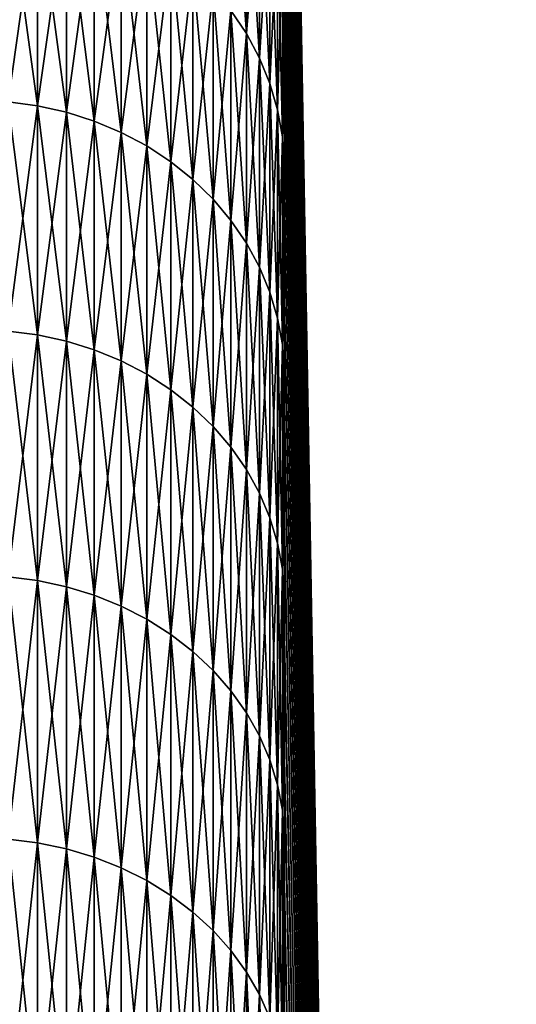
# Model space of a CAD drawing. Header units: millimetres. Extents: x -161 to 161, y -94 to 1149.
# Tile 713 of 1056: x 160.375 to 161.188, y -38.982 to -37.371. Entities that reach past the tile are written whole.
import ezdxf

# ---------------------------------------------------------------- set-up
doc = ezdxf.new("R2010")
doc.units = ezdxf.units.MM
doc.header["$LTSCALE"] = 81.481481
doc.layers.add('379', color=7, linetype='CONTINUOUS')
doc.layers.add('385', color=7, linetype='CONTINUOUS')

msp = doc.modelspace()

# ---------------------------------------------------------------- linework, layer by layer
at = {"layer": '379', "color": 7, "linetype": 'CONTINUOUS', "true_color": 0xaaaaaa}
for points in [[(160.8086, -35.7949, 0.346), (161.1884, -57.55, -0.05), (160.8086, -35.7913, -0.0672), (160.8086, -35.7949, 0.346)], [(160.8086, -35.7913, -0.0672), (161.1884, -57.55, -0.05), (160.8086, -35.7955, -0.4803), (160.8086, -35.7913, -0.0672)], [(160.8086, -35.8063, 0.759), (161.1884, -57.55, -0.05), (160.8086, -35.7949, 0.346), (160.8086, -35.8063, 0.759)], [(160.8086, -35.7955, -0.4803), (161.1884, -57.55, -0.05), (160.8086, -35.8076, -0.8933), (160.8086, -35.7955, -0.4803)], [(160.8086, -35.8256, 1.1718), (161.1884, -57.55, -0.05), (160.8086, -35.8063, 0.759), (160.8086, -35.8256, 1.1718)], [(160.8086, -35.8076, -0.8933), (161.1884, -57.55, -0.05), (160.8086, -35.8276, -1.3059), (160.8086, -35.8076, -0.8933)], [(160.8086, -35.8527, 1.5841), (161.1884, -57.55, -0.05), (160.8086, -35.8256, 1.1718), (160.8086, -35.8527, 1.5841)], [(160.8086, -35.8276, -1.3059), (161.1884, -57.55, -0.05), (160.8086, -35.8553, -1.7181), (160.8086, -35.8276, -1.3059)], [(160.8086, -35.8877, 1.9959), (161.1884, -57.55, -0.05), (160.8086, -35.8527, 1.5841), (160.8086, -35.8877, 1.9959)], [(160.8086, -35.8553, -1.7181), (161.1884, -57.55, -0.05), (160.8086, -35.8909, -2.1297), (160.8086, -35.8553, -1.7181)], [(160.8086, -35.9304, 2.4069), (161.1884, -57.55, -0.05), (160.8086, -35.8877, 1.9959), (160.8086, -35.9304, 2.4069)], [(160.8086, -35.8909, -2.1297), (161.1884, -57.55, -0.05), (160.8086, -35.9343, -2.5406), (160.8086, -35.8909, -2.1297)], [(160.8086, -35.981, 2.8169), (161.1884, -57.55, -0.05), (160.8086, -35.9304, 2.4069), (160.8086, -35.981, 2.8169)], [(160.8086, -35.9343, -2.5406), (161.1884, -57.55, -0.05), (160.8086, -35.9855, -2.9505), (160.8086, -35.9343, -2.5406)], [(160.8086, -36.0393, 3.2259), (161.1884, -57.55, -0.05), (160.8086, -35.981, 2.8169), (160.8086, -36.0393, 3.2259)], [(160.8086, -35.9855, -2.9505), (161.1884, -57.55, -0.05), (160.8086, -36.0444, -3.3595), (160.8086, -35.9855, -2.9505)], [(160.8086, -36.1054, 3.6337), (161.1884, -57.55, -0.05), (160.8086, -36.0393, 3.2259), (160.8086, -36.1054, 3.6337)], [(160.8086, -36.0444, -3.3595), (161.1884, -57.55, -0.05), (160.8086, -36.1111, -3.7672), (160.8086, -36.0444, -3.3595)], [(160.8086, -36.1791, 4.0401), (161.1884, -57.55, -0.05), (160.8086, -36.1054, 3.6337), (160.8086, -36.1791, 4.0401)], [(160.8086, -36.1111, -3.7672), (161.1884, -57.55, -0.05), (160.8086, -36.1856, -4.1736), (160.8086, -36.1111, -3.7672)], [(160.8086, -36.2606, 4.445), (161.1884, -57.55, -0.05), (160.8086, -36.1791, 4.0401), (160.8086, -36.2606, 4.445)], [(160.8086, -36.1856, -4.1736), (161.1884, -57.55, -0.05), (160.8086, -36.2677, -4.5785), (160.8086, -36.1856, -4.1736)], [(160.8086, -36.3498, 4.8483), (161.1884, -57.55, -0.05), (160.8086, -36.2606, 4.445), (160.8086, -36.3498, 4.8483)], [(160.8086, -36.2677, -4.5785), (161.1884, -57.55, -0.05), (160.8086, -36.3575, -4.9817), (160.8086, -36.2677, -4.5785)], [(160.8086, -36.4466, 5.2499), (161.1884, -57.55, -0.05), (160.8086, -36.3498, 4.8483), (160.8086, -36.4466, 5.2499)], [(160.8086, -36.3575, -4.9817), (161.1884, -57.55, -0.05), (160.8086, -36.455, -5.3832), (160.8086, -36.3575, -4.9817)], [(160.8086, -36.551, 5.6495), (161.1884, -57.55, -0.05), (160.8086, -36.4466, 5.2499), (160.8086, -36.551, 5.6495)], [(160.8086, -36.455, -5.3832), (161.1884, -57.55, -0.05), (160.8086, -36.5601, -5.7828), (160.8086, -36.455, -5.3832)], [(160.8086, -36.663, 6.0472), (161.1884, -57.55, -0.05), (160.8086, -36.551, 5.6495), (160.8086, -36.663, 6.0472)], [(160.8086, -36.5601, -5.7828), (161.1884, -57.55, -0.05), (160.8086, -36.6727, -6.1804), (160.8086, -36.5601, -5.7828)], [(160.8086, -36.7826, 6.4427), (161.1884, -57.55, -0.05), (160.8086, -36.663, 6.0472), (160.8086, -36.7826, 6.4427)], [(160.8086, -36.6727, -6.1804), (161.1884, -57.55, -0.05), (160.8086, -36.7929, -6.5757), (160.8086, -36.6727, -6.1804)], [(160.8086, -36.9096, 6.836), (161.1884, -57.55, -0.05), (160.8086, -36.7826, 6.4427), (160.8086, -36.9096, 6.836)], [(160.8086, -36.7929, -6.5757), (161.1884, -57.55, -0.05), (160.8086, -36.9206, -6.9687), (160.8086, -36.7929, -6.5757)], [(160.8086, -37.0441, 7.2267), (161.1884, -57.55, -0.05), (160.8086, -36.9096, 6.836), (160.8086, -37.0441, 7.2267)], [(160.8086, -36.9206, -6.9687), (161.1884, -57.55, -0.05), (160.8086, -37.0557, -7.3592), (160.8086, -36.9206, -6.9687)], [(160.8086, -37.186, 7.6149), (161.1884, -57.55, -0.05), (160.8086, -37.0441, 7.2267), (160.8086, -37.186, 7.6149)], [(160.8086, -37.0557, -7.3592), (161.1884, -57.55, -0.05), (160.8086, -37.1982, -7.7471), (160.8086, -37.0557, -7.3592)], [(160.8086, -37.3353, 8.0003), (161.1884, -57.55, -0.05), (160.8086, -37.186, 7.6149), (160.8086, -37.3353, 8.0003)], [(160.8086, -37.1982, -7.7471), (161.1884, -57.55, -0.05), (160.8086, -37.348, -8.1322), (160.8086, -37.1982, -7.7471)], [(160.8086, -37.4918, 8.3827), (161.1884, -57.55, -0.05), (160.8086, -37.3353, 8.0003), (160.8086, -37.4918, 8.3827)], [(160.8086, -37.348, -8.1322), (161.1884, -57.55, -0.05), (160.8086, -37.5051, -8.5144), (160.8086, -37.348, -8.1322)], [(160.8086, -37.6555, 8.7621), (161.1884, -57.55, -0.05), (160.8086, -37.4918, 8.3827), (160.8086, -37.6555, 8.7621)], [(160.8086, -37.5051, -8.5144), (161.1884, -57.55, -0.05), (160.8086, -37.6695, -8.8935), (160.8086, -37.5051, -8.5144)], [(160.8086, -37.8264, 9.1382), (161.1884, -57.55, -0.05), (160.8086, -37.6555, 8.7621), (160.8086, -37.8264, 9.1382)], [(160.8086, -37.6695, -8.8935), (161.1884, -57.55, -0.05), (160.8086, -37.841, -9.2693), (160.8086, -37.6695, -8.8935)], [(160.8086, -38.0044, 9.5109), (161.1884, -57.55, -0.05), (160.8086, -37.8264, 9.1382), (160.8086, -38.0044, 9.5109)], [(160.8086, -37.841, -9.2693), (161.1884, -57.55, -0.05), (160.8086, -38.0196, -9.6419), (160.8086, -37.841, -9.2693)], [(160.8086, -38.1894, 9.8801), (161.1884, -57.55, -0.05), (160.8086, -38.0044, 9.5109), (160.8086, -38.1894, 9.8801)], [(160.8086, -38.0196, -9.6419), (161.1884, -57.55, -0.05), (160.8086, -38.2052, -10.0109), (160.8086, -38.0196, -9.6419)], [(160.8086, -38.3813, 10.2458), (161.1884, -57.55, -0.05), (160.8086, -38.1894, 9.8801), (160.8086, -38.3813, 10.2458)], [(160.8086, -38.2052, -10.0109), (161.1884, -57.55, -0.05), (160.8086, -38.3977, -10.3763), (160.8086, -38.2052, -10.0109)], [(160.8086, -38.5801, 10.6077), (161.1884, -57.55, -0.05), (160.8086, -38.3813, 10.2458), (160.8086, -38.5801, 10.6077)], [(160.8086, -38.3977, -10.3763), (161.1884, -57.55, -0.05), (160.8086, -38.5972, -10.7381), (160.8086, -38.3977, -10.3763)], [(160.8086, -38.7858, 10.9658), (161.1884, -57.55, -0.05), (160.8086, -38.5801, 10.6077), (160.8086, -38.7858, 10.9658)], [(160.8086, -38.5972, -10.7381), (161.1884, -57.55, -0.05), (160.8086, -38.8036, -11.0959), (160.8086, -38.5972, -10.7381)], [(160.8086, -38.9983, 11.32), (161.1884, -57.55, -0.05), (160.8086, -38.7858, 10.9658), (160.8086, -38.9983, 11.32)], [(160.8086, -38.8036, -11.0959), (161.1884, -57.55, -0.05), (160.8086, -39.0167, -11.4499), (160.8086, -38.8036, -11.0959)]]:
    msp.add_3dface(points, dxfattribs=at)
at = {"layer": '385', "color": 7, "linetype": 'CONTINUOUS', "true_color": 0xaaaaaa}
for points in [[(160.7467, -37.079, -8.0843), (160.7467, -37.3937, -8.8441), (160.7212, -37.0405, -8.0994), (160.7467, -37.079, -8.0843)], [(160.7212, -37.0405, -8.0994), (160.7467, -37.3937, -8.8441), (160.7212, -37.3558, -8.8606), (160.7212, -37.0405, -8.0994)], [(160.7467, -37.3937, 8.7441), (160.7467, -37.079, 7.9843), (160.7212, -37.3558, 8.7606), (160.7467, -37.3937, 8.7441)], [(160.7467, -37.3937, 8.7441), (160.768, -37.1196, 7.9683), (160.7467, -37.079, 7.9843), (160.7467, -37.3937, 8.7441)], [(160.768, -37.1196, -8.0683), (160.768, -37.4337, -8.8266), (160.7467, -37.079, -8.0843), (160.768, -37.1196, -8.0683)], [(160.7467, -37.079, -8.0843), (160.768, -37.4337, -8.8266), (160.7467, -37.3937, -8.8441), (160.7467, -37.079, -8.0843)], [(160.768, -37.4337, 8.7266), (160.768, -37.1196, 7.9683), (160.7467, -37.3937, 8.7441), (160.768, -37.4337, 8.7266)], [(160.768, -37.4337, 8.7266), (160.785, -37.162, 7.9517), (160.768, -37.1196, 7.9683), (160.768, -37.4337, 8.7266)], [(160.785, -37.162, -8.0517), (160.785, -37.4755, -8.8084), (160.768, -37.1196, -8.0683), (160.785, -37.162, -8.0517)], [(160.768, -37.1196, -8.0683), (160.785, -37.4755, -8.8084), (160.768, -37.4337, -8.8266), (160.768, -37.1196, -8.0683)], [(160.3564, -37.5055, 9.6029), (160.4045, -37.165, 8.8439), (160.3564, -37.1586, 8.8467), (160.3564, -37.5055, 9.6029)], [(160.4045, -37.165, -8.9439), (160.4045, -37.5118, -9.6999), (160.3564, -37.1586, -8.9467), (160.4045, -37.165, -8.9439)], [(160.3564, -37.1586, -8.9467), (160.4045, -37.5118, -9.6999), (160.3564, -37.5055, -9.7029), (160.3564, -37.1586, -8.9467)], [(160.785, -37.4755, 8.7084), (160.785, -37.162, 7.9517), (160.768, -37.4337, 8.7266), (160.785, -37.4755, 8.7084)], [(160.785, -37.4755, 8.7084), (160.7975, -37.2057, 7.9346), (160.785, -37.162, 7.9517), (160.785, -37.4755, 8.7084)], [(160.7975, -37.2057, -8.0346), (160.7975, -37.5185, -8.7897), (160.785, -37.162, -8.0517), (160.7975, -37.2057, -8.0346)], [(160.785, -37.162, -8.0517), (160.7975, -37.5185, -8.7897), (160.785, -37.4755, -8.8084), (160.785, -37.162, -8.0517)], [(160.4045, -37.5118, 9.5999), (160.4045, -37.165, 8.8439), (160.3564, -37.5055, 9.6029), (160.4045, -37.5118, 9.5999)], [(160.4045, -37.5118, 9.5999), (160.4517, -37.1756, 8.8392), (160.4045, -37.165, 8.8439), (160.4045, -37.5118, 9.5999)], [(160.4517, -37.1756, -8.9392), (160.4517, -37.5223, -9.6948), (160.4045, -37.165, -8.9439), (160.4517, -37.1756, -8.9392)], [(160.4045, -37.165, -8.9439), (160.4517, -37.5223, -9.6948), (160.4045, -37.5118, -9.6999), (160.4045, -37.165, -8.9439)], [(160.4517, -37.5223, 9.5948), (160.4517, -37.1756, 8.8392), (160.4045, -37.5118, 9.5999), (160.4517, -37.5223, 9.5948)], [(160.4517, -37.5223, 9.5948), (160.4975, -37.1904, 8.8328), (160.4517, -37.1756, 8.8392), (160.4517, -37.5223, 9.5948)], [(160.4975, -37.1904, -8.9328), (160.4975, -37.5368, -9.6878), (160.4517, -37.1756, -8.9392), (160.4975, -37.1904, -8.9328)], [(160.4517, -37.1756, -8.9392), (160.4975, -37.5368, -9.6878), (160.4517, -37.5223, -9.6948), (160.4517, -37.1756, -8.9392)], [(160.4975, -37.5368, 9.5878), (160.4975, -37.1904, 8.8328), (160.4517, -37.5223, 9.5948), (160.4975, -37.5368, 9.5878)], [(160.4975, -37.5368, 9.5878), (160.5415, -37.2092, 8.8246), (160.4975, -37.1904, 8.8328), (160.4975, -37.5368, 9.5878)], [(160.5415, -37.2092, -8.9246), (160.5415, -37.5553, -9.6789), (160.4975, -37.1904, -8.9328), (160.5415, -37.2092, -8.9246)], [(160.4975, -37.1904, -8.9328), (160.5415, -37.5553, -9.6789), (160.4975, -37.5368, -9.6878), (160.4975, -37.1904, -8.9328)], [(160.5415, -37.5553, 9.5789), (160.5415, -37.2092, 8.8246), (160.4975, -37.5368, 9.5878), (160.5415, -37.5553, 9.5789)], [(160.5415, -37.5553, 9.5789), (160.5833, -37.2318, 8.8147), (160.5415, -37.2092, 8.8246), (160.5415, -37.5553, 9.5789)], [(160.5833, -37.2318, -8.9147), (160.5833, -37.5775, -9.6682), (160.5415, -37.2092, -8.9246), (160.5833, -37.2318, -8.9147)], [(160.5415, -37.2092, -8.9246), (160.5833, -37.5775, -9.6682), (160.5415, -37.5553, -9.6789), (160.5415, -37.2092, -8.9246)], [(160.7975, -37.5185, 8.6897), (160.7975, -37.2057, 7.9346), (160.785, -37.4755, 8.7084), (160.7975, -37.5185, 8.6897)], [(160.7975, -37.5185, 8.6897), (160.8054, -37.2503, 7.917), (160.7975, -37.2057, 7.9346), (160.7975, -37.5185, 8.6897)], [(160.8054, -37.2503, -8.017), (160.8054, -37.5624, -8.7705), (160.7975, -37.2057, -8.0346), (160.8054, -37.2503, -8.017)], [(160.7975, -37.2057, -8.0346), (160.8054, -37.5624, -8.7705), (160.7975, -37.5185, -8.7897), (160.7975, -37.2057, -8.0346)], [(160.5833, -37.5775, 9.5682), (160.5833, -37.2318, 8.8147), (160.5415, -37.5553, 9.5789), (160.5833, -37.5775, 9.5682)], [(160.5833, -37.5775, 9.5682), (160.6226, -37.2581, 8.8033), (160.5833, -37.2318, 8.8147), (160.5833, -37.5775, 9.5682)], [(160.6226, -37.2581, -8.9033), (160.6226, -37.6033, -9.6558), (160.5833, -37.2318, -8.9147), (160.6226, -37.2581, -8.9033)], [(160.5833, -37.2318, -8.9147), (160.6226, -37.6033, -9.6558), (160.5833, -37.5775, -9.6682), (160.5833, -37.2318, -8.9147)], [(160.6226, -37.6033, 9.5558), (160.6226, -37.2581, 8.8033), (160.5833, -37.5775, 9.5682), (160.6226, -37.6033, 9.5558)], [(160.6226, -37.6033, 9.5558), (160.6589, -37.2877, 8.7904), (160.6226, -37.2581, 8.8033), (160.6226, -37.6033, 9.5558)], [(160.6589, -37.2877, -8.8904), (160.6589, -37.6324, -9.6418), (160.6226, -37.2581, -8.9033), (160.6589, -37.2877, -8.8904)], [(160.6226, -37.2581, -8.9033), (160.6589, -37.6324, -9.6418), (160.6226, -37.6033, -9.6558), (160.6226, -37.2581, -8.9033)], [(160.8054, -37.5624, 8.6705), (160.8054, -37.2503, 7.917), (160.7975, -37.5185, 8.6897), (160.8054, -37.5624, 8.6705)], [(160.8054, -37.5624, 8.6705), (160.8086, -37.3353, 8.0003), (160.8054, -37.2503, 7.917), (160.8054, -37.5624, 8.6705)], [(160.8086, -37.348, -8.1322), (160.8086, -37.5051, -8.5144), (160.8054, -37.2503, -8.017), (160.8086, -37.348, -8.1322)], [(160.8054, -37.2503, -8.017), (160.8086, -37.5051, -8.5144), (160.8054, -37.5624, -8.7705), (160.8054, -37.2503, -8.017)], [(160.6589, -37.6324, 9.5418), (160.6589, -37.2877, 8.7904), (160.6226, -37.6033, 9.5558), (160.6589, -37.6324, 9.5418)], [(160.6589, -37.6324, 9.5418), (160.6918, -37.3204, 8.7761), (160.6589, -37.2877, 8.7904), (160.6589, -37.6324, 9.5418)], [(160.6918, -37.3204, -8.8761), (160.6918, -37.6645, -9.6263), (160.6589, -37.2877, -8.8904), (160.6918, -37.3204, -8.8761)], [(160.6589, -37.2877, -8.8904), (160.6918, -37.6645, -9.6263), (160.6589, -37.6324, -9.6418), (160.6589, -37.2877, -8.8904)], [(160.6918, -37.6645, 9.5263), (160.6918, -37.3204, 8.7761), (160.6589, -37.6324, 9.5418), (160.6918, -37.6645, 9.5263)], [(160.6918, -37.6645, 9.5263), (160.7212, -37.3558, 8.7606), (160.6918, -37.3204, 8.7761), (160.6918, -37.6645, 9.5263)], [(160.7212, -37.3558, -8.8606), (160.7212, -37.6994, -9.6095), (160.6918, -37.3204, -8.8761), (160.7212, -37.3558, -8.8606)], [(160.6918, -37.3204, -8.8761), (160.7212, -37.6994, -9.6095), (160.6918, -37.6645, -9.6263), (160.6918, -37.3204, -8.8761)], [(160.8086, -37.4918, 8.3827), (160.8086, -37.3353, 8.0003), (160.8054, -37.5624, 8.6705), (160.8086, -37.4918, 8.3827)], [(160.7212, -37.6994, 9.5095), (160.7212, -37.3558, 8.7606), (160.6918, -37.6645, 9.5263), (160.7212, -37.6994, 9.5095)], [(160.7212, -37.6994, 9.5095), (160.7467, -37.3937, 8.7441), (160.7212, -37.3558, 8.7606), (160.7212, -37.6994, 9.5095)], [(160.7467, -37.3937, -8.8441), (160.7467, -37.7367, -9.5916), (160.7212, -37.3558, -8.8606), (160.7467, -37.3937, -8.8441)], [(160.7212, -37.3558, -8.8606), (160.7467, -37.7367, -9.5916), (160.7212, -37.6994, -9.6095), (160.7212, -37.3558, -8.8606)], [(160.7467, -37.7367, 9.4916), (160.7467, -37.3937, 8.7441), (160.7212, -37.6994, 9.5095), (160.7467, -37.7367, 9.4916)], [(160.7467, -37.7367, 9.4916), (160.768, -37.4337, 8.7266), (160.7467, -37.3937, 8.7441), (160.7467, -37.7367, 9.4916)], [(160.768, -37.4337, -8.8266), (160.768, -37.776, -9.5727), (160.7467, -37.3937, -8.8441), (160.768, -37.4337, -8.8266)], [(160.7467, -37.3937, -8.8441), (160.768, -37.776, -9.5727), (160.7467, -37.7367, -9.5916), (160.7467, -37.3937, -8.8441)], [(160.768, -37.776, 9.4727), (160.768, -37.4337, 8.7266), (160.7467, -37.7367, 9.4916), (160.768, -37.776, 9.4727)], [(160.768, -37.776, 9.4727), (160.785, -37.4755, 8.7084), (160.768, -37.4337, 8.7266), (160.768, -37.776, 9.4727)], [(160.785, -37.4755, -8.8084), (160.785, -37.817, -9.5529), (160.768, -37.4337, -8.8266), (160.785, -37.4755, -8.8084)], [(160.768, -37.4337, -8.8266), (160.785, -37.817, -9.5529), (160.768, -37.776, -9.5727), (160.768, -37.4337, -8.8266)], [(160.785, -37.817, 9.4529), (160.785, -37.4755, 8.7084), (160.768, -37.776, 9.4727), (160.785, -37.817, 9.4529)], [(160.785, -37.817, 9.4529), (160.7975, -37.5185, 8.6897), (160.785, -37.4755, 8.7084), (160.785, -37.817, 9.4529)], [(160.7975, -37.5185, -8.7897), (160.7975, -37.8593, -9.5326), (160.785, -37.4755, -8.8084), (160.7975, -37.5185, -8.7897)], [(160.785, -37.4755, -8.8084), (160.7975, -37.8593, -9.5326), (160.785, -37.817, -9.5529), (160.785, -37.4755, -8.8084)], [(160.8086, -37.6555, 8.7621), (160.8086, -37.4918, 8.3827), (160.8054, -37.5624, 8.6705), (160.8086, -37.6555, 8.7621)], [(160.3564, -37.8805, 10.3457), (160.4045, -37.5118, 9.5999), (160.3564, -37.5055, 9.6029), (160.3564, -37.8805, 10.3457)], [(160.4045, -37.5118, -9.6999), (160.4045, -37.8866, -10.4424), (160.3564, -37.5055, -9.7029), (160.4045, -37.5118, -9.6999)], [(160.3564, -37.5055, -9.7029), (160.4045, -37.8866, -10.4424), (160.3564, -37.8805, -10.4457), (160.3564, -37.5055, -9.7029)], [(160.4045, -37.8866, 10.3424), (160.4045, -37.5118, 9.5999), (160.3564, -37.8805, 10.3457), (160.4045, -37.8866, 10.3424)], [(160.4045, -37.8866, 10.3424), (160.4517, -37.5223, 9.5948), (160.4045, -37.5118, 9.5999), (160.4045, -37.8866, 10.3424)], [(160.4517, -37.5223, -9.6948), (160.4517, -37.8969, -10.437), (160.4045, -37.5118, -9.6999), (160.4517, -37.5223, -9.6948)], [(160.4045, -37.5118, -9.6999), (160.4517, -37.8969, -10.437), (160.4045, -37.8866, -10.4424), (160.4045, -37.5118, -9.6999)], [(160.8086, -37.5051, -8.5144), (160.8086, -37.6695, -8.8935), (160.8054, -37.5624, -8.7705), (160.8086, -37.5051, -8.5144)], [(160.4517, -37.8969, 10.337), (160.4517, -37.5223, 9.5948), (160.4045, -37.8866, 10.3424), (160.4517, -37.8969, 10.337)], [(160.4517, -37.8969, 10.337), (160.4975, -37.5368, 9.5878), (160.4517, -37.5223, 9.5948), (160.4517, -37.8969, 10.337)], [(160.4975, -37.5368, -9.6878), (160.4975, -37.9112, -10.4294), (160.4517, -37.5223, -9.6948), (160.4975, -37.5368, -9.6878)], [(160.4517, -37.5223, -9.6948), (160.4975, -37.9112, -10.4294), (160.4517, -37.8969, -10.437), (160.4517, -37.5223, -9.6948)], [(160.7975, -37.8593, 9.4326), (160.7975, -37.5185, 8.6897), (160.785, -37.817, 9.4529), (160.7975, -37.8593, 9.4326)], [(160.7975, -37.8593, 9.4326), (160.8054, -37.5624, 8.6705), (160.7975, -37.5185, 8.6897), (160.7975, -37.8593, 9.4326)], [(160.8054, -37.5624, -8.7705), (160.8054, -37.9024, -9.5118), (160.7975, -37.5185, -8.7897), (160.8054, -37.5624, -8.7705)], [(160.7975, -37.5185, -8.7897), (160.8054, -37.9024, -9.5118), (160.7975, -37.8593, -9.5326), (160.7975, -37.5185, -8.7897)], [(160.4975, -37.9112, 10.3294), (160.4975, -37.5368, 9.5878), (160.4517, -37.8969, 10.337), (160.4975, -37.9112, 10.3294)], [(160.4975, -37.9112, 10.3294), (160.5415, -37.5553, 9.5789), (160.4975, -37.5368, 9.5878), (160.4975, -37.9112, 10.3294)], [(160.5415, -37.5553, -9.6789), (160.5415, -37.9293, -10.4198), (160.4975, -37.5368, -9.6878), (160.5415, -37.5553, -9.6789)], [(160.4975, -37.5368, -9.6878), (160.5415, -37.9293, -10.4198), (160.4975, -37.9112, -10.4294), (160.4975, -37.5368, -9.6878)], [(160.5415, -37.9293, 10.3198), (160.5415, -37.5553, 9.5789), (160.4975, -37.9112, 10.3294), (160.5415, -37.9293, 10.3198)], [(160.5415, -37.9293, 10.3198), (160.5833, -37.5775, 9.5682), (160.5415, -37.5553, 9.5789), (160.5415, -37.9293, 10.3198)], [(160.5833, -37.5775, -9.6682), (160.5833, -37.9511, -10.4083), (160.5415, -37.5553, -9.6789), (160.5833, -37.5775, -9.6682)], [(160.5415, -37.5553, -9.6789), (160.5833, -37.9511, -10.4083), (160.5415, -37.9293, -10.4198), (160.5415, -37.5553, -9.6789)], [(160.8054, -37.9024, 9.4118), (160.8054, -37.5624, 8.6705), (160.7975, -37.8593, 9.4326), (160.8054, -37.9024, 9.4118)], [(160.8054, -37.9024, 9.4118), (160.8086, -37.6555, 8.7621), (160.8054, -37.5624, 8.6705), (160.8054, -37.9024, 9.4118)], [(160.8086, -37.6695, -8.8935), (160.8086, -37.841, -9.2693), (160.8054, -37.5624, -8.7705), (160.8086, -37.6695, -8.8935)], [(160.8054, -37.5624, -8.7705), (160.8086, -37.841, -9.2693), (160.8054, -37.9024, -9.5118), (160.8054, -37.5624, -8.7705)], [(160.5833, -37.9511, 10.3083), (160.5833, -37.5775, 9.5682), (160.5415, -37.9293, 10.3198), (160.5833, -37.9511, 10.3083)], [(160.5833, -37.9511, 10.3083), (160.6226, -37.6033, 9.5558), (160.5833, -37.5775, 9.5682), (160.5833, -37.9511, 10.3083)], [(160.6226, -37.6033, -9.6558), (160.6226, -37.9764, -10.3949), (160.5833, -37.5775, -9.6682), (160.6226, -37.6033, -9.6558)], [(160.5833, -37.5775, -9.6682), (160.6226, -37.9764, -10.3949), (160.5833, -37.9511, -10.4083), (160.5833, -37.5775, -9.6682)], [(160.6226, -37.9764, 10.2949), (160.6226, -37.6033, 9.5558), (160.5833, -37.9511, 10.3083), (160.6226, -37.9764, 10.2949)], [(160.6226, -37.9764, 10.2949), (160.6589, -37.6324, 9.5418), (160.6226, -37.6033, 9.5558), (160.6226, -37.9764, 10.2949)], [(160.6589, -37.6324, -9.6418), (160.6589, -38.005, -10.3798), (160.6226, -37.6033, -9.6558), (160.6589, -37.6324, -9.6418)], [(160.6226, -37.6033, -9.6558), (160.6589, -38.005, -10.3798), (160.6226, -37.9764, -10.3949), (160.6226, -37.6033, -9.6558)], [(160.6589, -38.005, 10.2798), (160.6589, -37.6324, 9.5418), (160.6226, -37.9764, 10.2949), (160.6589, -38.005, 10.2798)], [(160.6589, -38.005, 10.2798), (160.6918, -37.6645, 9.5263), (160.6589, -37.6324, 9.5418), (160.6589, -38.005, 10.2798)], [(160.6918, -37.6645, -9.6263), (160.6918, -38.0365, -10.3632), (160.6589, -37.6324, -9.6418), (160.6918, -37.6645, -9.6263)], [(160.6589, -37.6324, -9.6418), (160.6918, -38.0365, -10.3632), (160.6589, -38.005, -10.3798), (160.6589, -37.6324, -9.6418)], [(160.8086, -37.8264, 9.1382), (160.8086, -37.6555, 8.7621), (160.8054, -37.9024, 9.4118), (160.8086, -37.8264, 9.1382)], [(160.6918, -38.0365, 10.2632), (160.6918, -37.6645, 9.5263), (160.6589, -38.005, 10.2798), (160.6918, -38.0365, 10.2632)], [(160.6918, -38.0365, 10.2632), (160.7212, -37.6994, 9.5095), (160.6918, -37.6645, 9.5263), (160.6918, -38.0365, 10.2632)], [(160.7212, -37.6994, -9.6095), (160.7212, -38.0707, -10.3451), (160.6918, -37.6645, -9.6263), (160.7212, -37.6994, -9.6095)], [(160.6918, -37.6645, -9.6263), (160.7212, -38.0707, -10.3451), (160.6918, -38.0365, -10.3632), (160.6918, -37.6645, -9.6263)], [(160.7212, -38.0707, 10.2451), (160.7212, -37.6994, 9.5095), (160.6918, -38.0365, 10.2632), (160.7212, -38.0707, 10.2451)], [(160.7212, -38.0707, 10.2451), (160.7467, -37.7367, 9.4916), (160.7212, -37.6994, 9.5095), (160.7212, -38.0707, 10.2451)], [(160.7467, -37.7367, -9.5916), (160.7467, -38.1073, -10.3258), (160.7212, -37.6994, -9.6095), (160.7467, -37.7367, -9.5916)], [(160.7212, -37.6994, -9.6095), (160.7467, -38.1073, -10.3258), (160.7212, -38.0707, -10.3451), (160.7212, -37.6994, -9.6095)], [(160.7467, -38.1073, 10.2258), (160.7467, -37.7367, 9.4916), (160.7212, -38.0707, 10.2451), (160.7467, -38.1073, 10.2258)], [(160.7467, -38.1073, 10.2258), (160.768, -37.776, 9.4727), (160.7467, -37.7367, 9.4916), (160.7467, -38.1073, 10.2258)], [(160.768, -37.776, -9.5727), (160.768, -38.1459, -10.3054), (160.7467, -37.7367, -9.5916), (160.768, -37.776, -9.5727)], [(160.7467, -37.7367, -9.5916), (160.768, -38.1459, -10.3054), (160.7467, -38.1073, -10.3258), (160.7467, -37.7367, -9.5916)], [(160.768, -38.1459, 10.2054), (160.768, -37.776, 9.4727), (160.7467, -38.1073, 10.2258), (160.768, -38.1459, 10.2054)], [(160.768, -38.1459, 10.2054), (160.785, -37.817, 9.4529), (160.768, -37.776, 9.4727), (160.768, -38.1459, 10.2054)], [(160.785, -37.817, -9.5529), (160.785, -38.1861, -10.2841), (160.768, -37.776, -9.5727), (160.785, -37.817, -9.5529)], [(160.768, -37.776, -9.5727), (160.785, -38.1861, -10.2841), (160.768, -38.1459, -10.3054), (160.768, -37.776, -9.5727)], [(160.785, -38.1861, 10.1841), (160.785, -37.817, 9.4529), (160.768, -38.1459, 10.2054), (160.785, -38.1861, 10.1841)], [(160.785, -38.1861, 10.1841), (160.7975, -37.8593, 9.4326), (160.785, -37.817, 9.4529), (160.785, -38.1861, 10.1841)], [(160.7975, -37.8593, -9.5326), (160.7975, -38.2276, -10.2622), (160.785, -37.817, -9.5529), (160.7975, -37.8593, -9.5326)], [(160.785, -37.817, -9.5529), (160.7975, -38.2276, -10.2622), (160.785, -38.1861, -10.2841), (160.785, -37.817, -9.5529)], [(160.8086, -38.0044, 9.5109), (160.8086, -37.8264, 9.1382), (160.8054, -37.9024, 9.4118), (160.8086, -38.0044, 9.5109)], [(160.8086, -37.841, -9.2693), (160.8086, -38.0196, -9.6419), (160.8054, -37.9024, -9.5118), (160.8086, -37.841, -9.2693)], [(160.7975, -38.2276, 10.1622), (160.7975, -37.8593, 9.4326), (160.785, -38.1861, 10.1841), (160.7975, -38.2276, 10.1622)], [(160.7975, -38.2276, 10.1622), (160.8054, -37.9024, 9.4118), (160.7975, -37.8593, 9.4326), (160.7975, -38.2276, 10.1622)], [(160.8054, -37.9024, -9.5118), (160.8054, -38.27, -10.2398), (160.7975, -37.8593, -9.5326), (160.8054, -37.9024, -9.5118)], [(160.7975, -37.8593, -9.5326), (160.8054, -38.27, -10.2398), (160.7975, -38.2276, -10.2622), (160.7975, -37.8593, -9.5326)], [(160.3564, -38.2829, 11.0739), (160.4045, -37.8866, 10.3424), (160.3564, -37.8805, 10.3457), (160.3564, -38.2829, 11.0739)], [(160.4045, -37.8866, -10.4424), (160.4045, -38.289, -11.1704), (160.3564, -37.8805, -10.4457), (160.4045, -37.8866, -10.4424)], [(160.3564, -37.8805, -10.4457), (160.4045, -38.289, -11.1704), (160.3564, -38.2829, -11.1739), (160.3564, -37.8805, -10.4457)], [(160.4045, -38.289, 11.0704), (160.4045, -37.8866, 10.3424), (160.3564, -38.2829, 11.0739), (160.4045, -38.289, 11.0704)], [(160.4045, -38.289, 11.0704), (160.4517, -37.8969, 10.337), (160.4045, -37.8866, 10.3424), (160.4045, -38.289, 11.0704)], [(160.4517, -37.8969, -10.437), (160.4517, -38.299, -11.1646), (160.4045, -37.8866, -10.4424), (160.4517, -37.8969, -10.437)], [(160.4045, -37.8866, -10.4424), (160.4517, -38.299, -11.1646), (160.4045, -38.289, -11.1704), (160.4045, -37.8866, -10.4424)], [(160.4517, -38.299, 11.0646), (160.4517, -37.8969, 10.337), (160.4045, -38.289, 11.0704), (160.4517, -38.299, 11.0646)], [(160.4517, -38.299, 11.0646), (160.4975, -37.9112, 10.3294), (160.4517, -37.8969, 10.337), (160.4517, -38.299, 11.0646)], [(160.4975, -37.9112, -10.4294), (160.4975, -38.313, -11.1565), (160.4517, -37.8969, -10.437), (160.4975, -37.9112, -10.4294)], [(160.4517, -37.8969, -10.437), (160.4975, -38.313, -11.1565), (160.4517, -38.299, -11.1646), (160.4517, -37.8969, -10.437)], [(160.8054, -38.27, 10.1398), (160.8054, -37.9024, 9.4118), (160.7975, -38.2276, 10.1622), (160.8054, -38.27, 10.1398)], [(160.8054, -38.27, 10.1398), (160.8086, -38.0044, 9.5109), (160.8054, -37.9024, 9.4118), (160.8054, -38.27, 10.1398)], [(160.8086, -38.0196, -9.6419), (160.8086, -38.2052, -10.0109), (160.8054, -37.9024, -9.5118), (160.8086, -38.0196, -9.6419)], [(160.8054, -37.9024, -9.5118), (160.8086, -38.2052, -10.0109), (160.8054, -38.27, -10.2398), (160.8054, -37.9024, -9.5118)], [(160.4975, -38.313, 11.0565), (160.4975, -37.9112, 10.3294), (160.4517, -38.299, 11.0646), (160.4975, -38.313, 11.0565)], [(160.4975, -38.313, 11.0565), (160.5415, -37.9293, 10.3198), (160.4975, -37.9112, 10.3294), (160.4975, -38.313, 11.0565)], [(160.5415, -37.9293, -10.4198), (160.5415, -38.3308, -11.1462), (160.4975, -37.9112, -10.4294), (160.5415, -37.9293, -10.4198)], [(160.4975, -37.9112, -10.4294), (160.5415, -38.3308, -11.1462), (160.4975, -38.313, -11.1565), (160.4975, -37.9112, -10.4294)], [(160.5415, -38.3308, 11.0462), (160.5415, -37.9293, 10.3198), (160.4975, -38.313, 11.0565), (160.5415, -38.3308, 11.0462)], [(160.5415, -38.3308, 11.0462), (160.5833, -37.9511, 10.3083), (160.5415, -37.9293, 10.3198), (160.5415, -38.3308, 11.0462)], [(160.5833, -37.9511, -10.4083), (160.5833, -38.3521, -11.1339), (160.5415, -37.9293, -10.4198), (160.5833, -37.9511, -10.4083)], [(160.5415, -37.9293, -10.4198), (160.5833, -38.3521, -11.1339), (160.5415, -38.3308, -11.1462), (160.5415, -37.9293, -10.4198)], [(160.5833, -38.3521, 11.0339), (160.5833, -37.9511, 10.3083), (160.5415, -38.3308, 11.0462), (160.5833, -38.3521, 11.0339)], [(160.5833, -38.3521, 11.0339), (160.6226, -37.9764, 10.2949), (160.5833, -37.9511, 10.3083), (160.5833, -38.3521, 11.0339)], [(160.6226, -37.9764, -10.3949), (160.6226, -38.3769, -11.1196), (160.5833, -37.9511, -10.4083), (160.6226, -37.9764, -10.3949)], [(160.5833, -37.9511, -10.4083), (160.6226, -38.3769, -11.1196), (160.5833, -38.3521, -11.1339), (160.5833, -37.9511, -10.4083)], [(160.6226, -38.3769, 11.0196), (160.6226, -37.9764, 10.2949), (160.5833, -38.3521, 11.0339), (160.6226, -38.3769, 11.0196)], [(160.6226, -38.3769, 11.0196), (160.6589, -38.005, 10.2798), (160.6226, -37.9764, 10.2949), (160.6226, -38.3769, 11.0196)], [(160.6589, -38.005, -10.3798), (160.6589, -38.4049, -11.1034), (160.6226, -37.9764, -10.3949), (160.6589, -38.005, -10.3798)], [(160.6226, -37.9764, -10.3949), (160.6589, -38.4049, -11.1034), (160.6226, -38.3769, -11.1196), (160.6226, -37.9764, -10.3949)], [(160.6589, -38.4049, 11.0034), (160.6589, -38.005, 10.2798), (160.6226, -38.3769, 11.0196), (160.6589, -38.4049, 11.0034)], [(160.6589, -38.4049, 11.0034), (160.6918, -38.0365, 10.2632), (160.6589, -38.005, 10.2798), (160.6589, -38.4049, 11.0034)], [(160.6918, -38.0365, -10.3632), (160.6918, -38.4358, -11.0856), (160.6589, -38.005, -10.3798), (160.6918, -38.0365, -10.3632)], [(160.6589, -38.005, -10.3798), (160.6918, -38.4358, -11.0856), (160.6589, -38.4049, -11.1034), (160.6589, -38.005, -10.3798)], [(160.8086, -38.1894, 9.8801), (160.8086, -38.0044, 9.5109), (160.8054, -38.27, 10.1398), (160.8086, -38.1894, 9.8801)], [(160.6918, -38.4358, 10.9856), (160.6918, -38.0365, 10.2632), (160.6589, -38.4049, 11.0034), (160.6918, -38.4358, 10.9856)], [(160.6918, -38.4358, 10.9856), (160.7212, -38.0707, 10.2451), (160.6918, -38.0365, 10.2632), (160.6918, -38.4358, 10.9856)], [(160.7212, -38.0707, -10.3451), (160.7212, -38.4693, -11.0663), (160.6918, -38.0365, -10.3632), (160.7212, -38.0707, -10.3451)], [(160.6918, -38.0365, -10.3632), (160.7212, -38.4693, -11.0663), (160.6918, -38.4358, -11.0856), (160.6918, -38.0365, -10.3632)], [(160.7212, -38.4693, 10.9663), (160.7212, -38.0707, 10.2451), (160.6918, -38.4358, 10.9856), (160.7212, -38.4693, 10.9663)], [(160.7212, -38.4693, 10.9663), (160.7467, -38.1073, 10.2258), (160.7212, -38.0707, 10.2451), (160.7212, -38.4693, 10.9663)], [(160.7467, -38.1073, -10.3258), (160.7467, -38.5051, -11.0456), (160.7212, -38.0707, -10.3451), (160.7467, -38.1073, -10.3258)], [(160.7212, -38.0707, -10.3451), (160.7467, -38.5051, -11.0456), (160.7212, -38.4693, -11.0663), (160.7212, -38.0707, -10.3451)], [(160.7467, -38.5051, 10.9456), (160.7467, -38.1073, 10.2258), (160.7212, -38.4693, 10.9663), (160.7467, -38.5051, 10.9456)], [(160.7467, -38.5051, 10.9456), (160.768, -38.1459, 10.2054), (160.7467, -38.1073, 10.2258), (160.7467, -38.5051, 10.9456)], [(160.768, -38.1459, -10.3054), (160.768, -38.5429, -11.0238), (160.7467, -38.1073, -10.3258), (160.768, -38.1459, -10.3054)], [(160.7467, -38.1073, -10.3258), (160.768, -38.5429, -11.0238), (160.7467, -38.5051, -11.0456), (160.7467, -38.1073, -10.3258)], [(160.768, -38.5429, 10.9238), (160.768, -38.1459, 10.2054), (160.7467, -38.5051, 10.9456), (160.768, -38.5429, 10.9238)], [(160.768, -38.5429, 10.9238), (160.785, -38.1861, 10.1841), (160.768, -38.1459, 10.2054), (160.768, -38.5429, 10.9238)], [(160.785, -38.1861, -10.2841), (160.785, -38.5823, -11.001), (160.768, -38.1459, -10.3054), (160.785, -38.1861, -10.2841)], [(160.768, -38.1459, -10.3054), (160.785, -38.5823, -11.001), (160.768, -38.5429, -11.0238), (160.768, -38.1459, -10.3054)], [(160.785, -38.5823, 10.901), (160.785, -38.1861, 10.1841), (160.768, -38.5429, 10.9238), (160.785, -38.5823, 10.901)], [(160.785, -38.5823, 10.901), (160.7975, -38.2276, 10.1622), (160.785, -38.1861, 10.1841), (160.785, -38.5823, 10.901)], [(160.7975, -38.2276, -10.2622), (160.7975, -38.623, -10.9775), (160.785, -38.1861, -10.2841), (160.7975, -38.2276, -10.2622)], [(160.785, -38.1861, -10.2841), (160.7975, -38.623, -10.9775), (160.785, -38.5823, -11.001), (160.785, -38.1861, -10.2841)], [(160.8086, -38.3813, 10.2458), (160.8086, -38.1894, 9.8801), (160.8054, -38.27, 10.1398), (160.8086, -38.3813, 10.2458)], [(160.8086, -38.2052, -10.0109), (160.8086, -38.3977, -10.3763), (160.8054, -38.27, -10.2398), (160.8086, -38.2052, -10.0109)], [(160.7975, -38.623, 10.8775), (160.7975, -38.2276, 10.1622), (160.785, -38.5823, 10.901), (160.7975, -38.623, 10.8775)], [(160.7975, -38.623, 10.8775), (160.8054, -38.27, 10.1398), (160.7975, -38.2276, 10.1622), (160.7975, -38.623, 10.8775)], [(160.8054, -38.27, -10.2398), (160.8054, -38.6645, -10.9536), (160.7975, -38.2276, -10.2622), (160.8054, -38.27, -10.2398)], [(160.7975, -38.2276, -10.2622), (160.8054, -38.6645, -10.9536), (160.7975, -38.623, -10.9775), (160.7975, -38.2276, -10.2622)], [(160.8054, -38.6645, 10.8536), (160.8054, -38.27, 10.1398), (160.7975, -38.623, 10.8775), (160.8054, -38.6645, 10.8536)], [(160.8054, -38.6645, 10.8536), (160.8086, -38.3813, 10.2458), (160.8054, -38.27, 10.1398), (160.8054, -38.6645, 10.8536)], [(160.8086, -38.3977, -10.3763), (160.8086, -38.5972, -10.7381), (160.8054, -38.27, -10.2398), (160.8086, -38.3977, -10.3763)], [(160.8054, -38.27, -10.2398), (160.8086, -38.5972, -10.7381), (160.8054, -38.6645, -10.9536), (160.8054, -38.27, -10.2398)], [(160.3564, -38.7123, 11.7865), (160.4045, -38.289, 11.0704), (160.3564, -38.2829, 11.0739), (160.3564, -38.7123, 11.7865)], [(160.4045, -38.289, -11.1704), (160.4045, -38.7182, -11.8828), (160.3564, -38.2829, -11.1739), (160.4045, -38.289, -11.1704)], [(160.3564, -38.2829, -11.1739), (160.4045, -38.7182, -11.8828), (160.3564, -38.7123, -11.8865), (160.3564, -38.2829, -11.1739)], [(160.4045, -38.7182, 11.7828), (160.4045, -38.289, 11.0704), (160.3564, -38.7123, 11.7865), (160.4045, -38.7182, 11.7828)], [(160.4045, -38.7182, 11.7828), (160.4517, -38.299, 11.0646), (160.4045, -38.289, 11.0704), (160.4045, -38.7182, 11.7828)], [(160.4517, -38.299, -11.1646), (160.4517, -38.7281, -11.8766), (160.4045, -38.289, -11.1704), (160.4517, -38.299, -11.1646)], [(160.4045, -38.289, -11.1704), (160.4517, -38.7281, -11.8766), (160.4045, -38.7182, -11.8828), (160.4045, -38.289, -11.1704)], [(160.4517, -38.7281, 11.7766), (160.4517, -38.299, 11.0646), (160.4045, -38.7182, 11.7828), (160.4517, -38.7281, 11.7766)], [(160.4517, -38.7281, 11.7766), (160.4975, -38.313, 11.0565), (160.4517, -38.299, 11.0646), (160.4517, -38.7281, 11.7766)], [(160.4975, -38.313, -11.1565), (160.4975, -38.7417, -11.868), (160.4517, -38.299, -11.1646), (160.4975, -38.313, -11.1565)], [(160.4517, -38.299, -11.1646), (160.4975, -38.7417, -11.868), (160.4517, -38.7281, -11.8766), (160.4517, -38.299, -11.1646)], [(160.4975, -38.7417, 11.768), (160.4975, -38.313, 11.0565), (160.4517, -38.7281, 11.7766), (160.4975, -38.7417, 11.768)], [(160.4975, -38.7417, 11.768), (160.5415, -38.3308, 11.0462), (160.4975, -38.313, 11.0565), (160.4975, -38.7417, 11.768)], [(160.5415, -38.3308, -11.1462), (160.5415, -38.7591, -11.8571), (160.4975, -38.313, -11.1565), (160.5415, -38.3308, -11.1462)], [(160.4975, -38.313, -11.1565), (160.5415, -38.7591, -11.8571), (160.4975, -38.7417, -11.868), (160.4975, -38.313, -11.1565)], [(160.5415, -38.7591, 11.7571), (160.5415, -38.3308, 11.0462), (160.4975, -38.7417, 11.768), (160.5415, -38.7591, 11.7571)], [(160.5415, -38.7591, 11.7571), (160.5833, -38.3521, 11.0339), (160.5415, -38.3308, 11.0462), (160.5415, -38.7591, 11.7571)], [(160.5833, -38.3521, -11.1339), (160.5833, -38.78, -11.844), (160.5415, -38.3308, -11.1462), (160.5833, -38.3521, -11.1339)], [(160.5415, -38.3308, -11.1462), (160.5833, -38.78, -11.844), (160.5415, -38.7591, -11.8571), (160.5415, -38.3308, -11.1462)], [(160.5833, -38.78, 11.744), (160.5833, -38.3521, 11.0339), (160.5415, -38.7591, 11.7571), (160.5833, -38.78, 11.744)], [(160.5833, -38.78, 11.744), (160.6226, -38.3769, 11.0196), (160.5833, -38.3521, 11.0339), (160.5833, -38.78, 11.744)], [(160.6226, -38.3769, -11.1196), (160.6226, -38.8042, -11.8287), (160.5833, -38.3521, -11.1339), (160.6226, -38.3769, -11.1196)], [(160.5833, -38.3521, -11.1339), (160.6226, -38.8042, -11.8287), (160.5833, -38.78, -11.844), (160.5833, -38.3521, -11.1339)], [(160.6226, -38.8042, 11.7287), (160.6226, -38.3769, 11.0196), (160.5833, -38.78, 11.744), (160.6226, -38.8042, 11.7287)], [(160.6226, -38.8042, 11.7287), (160.6589, -38.4049, 11.0034), (160.6226, -38.3769, 11.0196), (160.6226, -38.8042, 11.7287)], [(160.6589, -38.4049, -11.1034), (160.6589, -38.8316, -11.8116), (160.6226, -38.3769, -11.1196), (160.6589, -38.4049, -11.1034)], [(160.6226, -38.3769, -11.1196), (160.6589, -38.8316, -11.8116), (160.6226, -38.8042, -11.8287), (160.6226, -38.3769, -11.1196)], [(160.8086, -38.5801, 10.6077), (160.8086, -38.3813, 10.2458), (160.8054, -38.6645, 10.8536), (160.8086, -38.5801, 10.6077)], [(160.6589, -38.8316, 11.7116), (160.6589, -38.4049, 11.0034), (160.6226, -38.8042, 11.7287), (160.6589, -38.8316, 11.7116)], [(160.6589, -38.8316, 11.7116), (160.6918, -38.4358, 10.9856), (160.6589, -38.4049, 11.0034), (160.6589, -38.8316, 11.7116)], [(160.6918, -38.4358, -11.0856), (160.6918, -38.8618, -11.7926), (160.6589, -38.4049, -11.1034), (160.6918, -38.4358, -11.0856)], [(160.6589, -38.4049, -11.1034), (160.6918, -38.8618, -11.7926), (160.6589, -38.8316, -11.8116), (160.6589, -38.4049, -11.1034)], [(160.6918, -38.8618, 11.6926), (160.6918, -38.4358, 10.9856), (160.6589, -38.8316, 11.7116), (160.6918, -38.8618, 11.6926)], [(160.6918, -38.8618, 11.6926), (160.7212, -38.4693, 10.9663), (160.6918, -38.4358, 10.9856), (160.6918, -38.8618, 11.6926)], [(160.7212, -38.4693, -11.0663), (160.7212, -38.8945, -11.772), (160.6918, -38.4358, -11.0856), (160.7212, -38.4693, -11.0663)], [(160.6918, -38.4358, -11.0856), (160.7212, -38.8945, -11.772), (160.6918, -38.8618, -11.7926), (160.6918, -38.4358, -11.0856)], [(160.7212, -38.8945, 11.672), (160.7212, -38.4693, 10.9663), (160.6918, -38.8618, 11.6926), (160.7212, -38.8945, 11.672)], [(160.7212, -38.8945, 11.672), (160.7467, -38.5051, 10.9456), (160.7212, -38.4693, 10.9663), (160.7212, -38.8945, 11.672)], [(160.7467, -38.5051, -11.0456), (160.7467, -38.9296, -11.75), (160.7212, -38.4693, -11.0663), (160.7467, -38.5051, -11.0456)], [(160.7212, -38.4693, -11.0663), (160.7467, -38.9296, -11.75), (160.7212, -38.8945, -11.772), (160.7212, -38.4693, -11.0663)], [(160.7467, -38.9296, 11.65), (160.7467, -38.5051, 10.9456), (160.7212, -38.8945, 11.672), (160.7467, -38.9296, 11.65)], [(160.7467, -38.9296, 11.65), (160.768, -38.5429, 10.9238), (160.7467, -38.5051, 10.9456), (160.7467, -38.9296, 11.65)], [(160.768, -38.5429, -11.0238), (160.768, -38.9665, -11.7268), (160.7467, -38.5051, -11.0456), (160.768, -38.5429, -11.0238)], [(160.7467, -38.5051, -11.0456), (160.768, -38.9665, -11.7268), (160.7467, -38.9296, -11.75), (160.7467, -38.5051, -11.0456)], [(160.768, -38.9665, 11.6268), (160.768, -38.5429, 10.9238), (160.7467, -38.9296, 11.65), (160.768, -38.9665, 11.6268)], [(160.768, -38.9665, 11.6268), (160.785, -38.5823, 10.901), (160.768, -38.5429, 10.9238), (160.768, -38.9665, 11.6268)], [(160.785, -38.5823, -11.001), (160.785, -39.005, -11.7026), (160.768, -38.5429, -11.0238), (160.785, -38.5823, -11.001)], [(160.768, -38.5429, -11.0238), (160.785, -39.005, -11.7026), (160.768, -38.9665, -11.7268), (160.768, -38.5429, -11.0238)], [(160.8086, -38.7858, 10.9658), (160.8086, -38.5801, 10.6077), (160.8054, -38.6645, 10.8536), (160.8086, -38.7858, 10.9658)], [(160.785, -39.005, 11.6026), (160.785, -38.5823, 10.901), (160.768, -38.9665, 11.6268), (160.785, -39.005, 11.6026)], [(160.785, -39.005, 11.6026), (160.7975, -38.623, 10.8775), (160.785, -38.5823, 10.901), (160.785, -39.005, 11.6026)], [(160.7975, -38.623, -10.9775), (160.7975, -39.0448, -11.6776), (160.785, -38.5823, -11.001), (160.7975, -38.623, -10.9775)], [(160.785, -38.5823, -11.001), (160.7975, -39.0448, -11.6776), (160.785, -39.005, -11.7026), (160.785, -38.5823, -11.001)], [(160.8086, -38.5972, -10.7381), (160.8086, -38.8036, -11.0959), (160.8054, -38.6645, -10.9536), (160.8086, -38.5972, -10.7381)], [(160.7975, -39.0448, 11.5776), (160.7975, -38.623, 10.8775), (160.785, -39.005, 11.6026), (160.7975, -39.0448, 11.5776)], [(160.7975, -39.0448, 11.5776), (160.8054, -38.6645, 10.8536), (160.7975, -38.623, 10.8775), (160.7975, -39.0448, 11.5776)], [(160.8054, -38.6645, -10.9536), (160.8054, -39.0854, -11.6521), (160.7975, -38.623, -10.9775), (160.8054, -38.6645, -10.9536)], [(160.7975, -38.623, -10.9775), (160.8054, -39.0854, -11.6521), (160.7975, -39.0448, -11.6776), (160.7975, -38.623, -10.9775)], [(160.8054, -39.0854, 11.5521), (160.8054, -38.6645, 10.8536), (160.7975, -39.0448, 11.5776), (160.8054, -39.0854, 11.5521)], [(160.8054, -39.0854, 11.5521), (160.8086, -38.7858, 10.9658), (160.8054, -38.6645, 10.8536), (160.8054, -39.0854, 11.5521)], [(160.8086, -38.8036, -11.0959), (160.8086, -39.0167, -11.4499), (160.8054, -38.6645, -10.9536), (160.8086, -38.8036, -11.0959)], [(160.8054, -38.6645, -10.9536), (160.8086, -39.0167, -11.4499), (160.8054, -39.0854, -11.6521), (160.8054, -38.6645, -10.9536)], [(160.3564, -39.1681, 12.4826), (160.4045, -38.7182, 11.7828), (160.3564, -38.7123, 11.7865), (160.3564, -39.1681, 12.4826)], [(160.4045, -38.7182, -11.8828), (160.4045, -39.1739, -12.5786), (160.3564, -38.7123, -11.8865), (160.4045, -38.7182, -11.8828)], [(160.3564, -38.7123, -11.8865), (160.4045, -39.1739, -12.5786), (160.3564, -39.1681, -12.5826), (160.3564, -38.7123, -11.8865)], [(160.4045, -39.1739, 12.4786), (160.4045, -38.7182, 11.7828), (160.3564, -39.1681, 12.4826), (160.4045, -39.1739, 12.4786)], [(160.4045, -39.1739, 12.4786), (160.4517, -38.7281, 11.7766), (160.4045, -38.7182, 11.7828), (160.4045, -39.1739, 12.4786)], [(160.4517, -38.7281, -11.8766), (160.4517, -39.1834, -12.5721), (160.4045, -38.7182, -11.8828), (160.4517, -38.7281, -11.8766)], [(160.4045, -38.7182, -11.8828), (160.4517, -39.1834, -12.5721), (160.4045, -39.1739, -12.5786), (160.4045, -38.7182, -11.8828)], [(160.4517, -39.1834, 12.4721), (160.4517, -38.7281, 11.7766), (160.4045, -39.1739, 12.4786), (160.4517, -39.1834, 12.4721)], [(160.4517, -39.1834, 12.4721), (160.4975, -38.7417, 11.768), (160.4517, -38.7281, 11.7766), (160.4517, -39.1834, 12.4721)], [(160.4975, -38.7417, -11.868), (160.4975, -39.1968, -12.563), (160.4517, -38.7281, -11.8766), (160.4975, -38.7417, -11.868)], [(160.4517, -38.7281, -11.8766), (160.4975, -39.1968, -12.563), (160.4517, -39.1834, -12.5721), (160.4517, -38.7281, -11.8766)], [(160.4975, -39.1968, 12.463), (160.4975, -38.7417, 11.768), (160.4517, -39.1834, 12.4721), (160.4975, -39.1968, 12.463)], [(160.4975, -39.1968, 12.463), (160.5415, -38.7591, 11.7571), (160.4975, -38.7417, 11.768), (160.4975, -39.1968, 12.463)], [(160.5415, -38.7591, -11.8571), (160.5415, -39.2137, -12.5515), (160.4975, -38.7417, -11.868), (160.5415, -38.7591, -11.8571)], [(160.4975, -38.7417, -11.868), (160.5415, -39.2137, -12.5515), (160.4975, -39.1968, -12.563), (160.4975, -38.7417, -11.868)], [(160.5415, -39.2137, 12.4515), (160.5415, -38.7591, 11.7571), (160.4975, -39.1968, 12.463), (160.5415, -39.2137, 12.4515)], [(160.5415, -39.2137, 12.4515), (160.5833, -38.78, 11.744), (160.5415, -38.7591, 11.7571), (160.5415, -39.2137, 12.4515)], [(160.5833, -38.78, -11.844), (160.5833, -39.2341, -12.5376), (160.5415, -38.7591, -11.8571), (160.5833, -38.78, -11.844)], [(160.5415, -38.7591, -11.8571), (160.5833, -39.2341, -12.5376), (160.5415, -39.2137, -12.5515), (160.5415, -38.7591, -11.8571)], [(160.5833, -39.2341, 12.4376), (160.5833, -38.78, 11.744), (160.5415, -39.2137, 12.4515), (160.5833, -39.2341, 12.4376)], [(160.5833, -39.2341, 12.4376), (160.6226, -38.8042, 11.7287), (160.5833, -38.78, 11.744), (160.5833, -39.2341, 12.4376)], [(160.6226, -38.8042, -11.8287), (160.6226, -39.2578, -12.5214), (160.5833, -38.78, -11.844), (160.6226, -38.8042, -11.8287)], [(160.5833, -38.78, -11.844), (160.6226, -39.2578, -12.5214), (160.5833, -39.2341, -12.5376), (160.5833, -38.78, -11.844)], [(160.8086, -38.9983, 11.32), (160.8086, -38.7858, 10.9658), (160.8054, -39.0854, 11.5521), (160.8086, -38.9983, 11.32)], [(160.6226, -39.2578, 12.4214), (160.6226, -38.8042, 11.7287), (160.5833, -39.2341, 12.4376), (160.6226, -39.2578, 12.4214)], [(160.6226, -39.2578, 12.4214), (160.6589, -38.8316, 11.7116), (160.6226, -38.8042, 11.7287), (160.6226, -39.2578, 12.4214)], [(160.6589, -38.8316, -11.8116), (160.6589, -39.2845, -12.5032), (160.6226, -38.8042, -11.8287), (160.6589, -38.8316, -11.8116)], [(160.6226, -38.8042, -11.8287), (160.6589, -39.2845, -12.5032), (160.6226, -39.2578, -12.5214), (160.6226, -38.8042, -11.8287)], [(160.6589, -39.2845, 12.4032), (160.6589, -38.8316, 11.7116), (160.6226, -39.2578, 12.4214), (160.6589, -39.2845, 12.4032)], [(160.6589, -39.2845, 12.4032), (160.6918, -38.8618, 11.6926), (160.6589, -38.8316, 11.7116), (160.6589, -39.2845, 12.4032)], [(160.6918, -38.8618, -11.7926), (160.6918, -39.3139, -12.4831), (160.6589, -38.8316, -11.8116), (160.6918, -38.8618, -11.7926)], [(160.6589, -38.8316, -11.8116), (160.6918, -39.3139, -12.4831), (160.6589, -39.2845, -12.5032), (160.6589, -38.8316, -11.8116)], [(160.6918, -39.3139, 12.3831), (160.6918, -38.8618, 11.6926), (160.6589, -39.2845, 12.4032), (160.6918, -39.3139, 12.3831)], [(160.6918, -39.3139, 12.3831), (160.7212, -38.8945, 11.672), (160.6918, -38.8618, 11.6926), (160.6918, -39.3139, 12.3831)], [(160.7212, -38.8945, -11.772), (160.7212, -39.3459, -12.4614), (160.6918, -38.8618, -11.7926), (160.7212, -38.8945, -11.772)], [(160.6918, -38.8618, -11.7926), (160.7212, -39.3459, -12.4614), (160.6918, -39.3139, -12.4831), (160.6918, -38.8618, -11.7926)], [(160.7212, -39.3459, 12.3614), (160.7212, -38.8945, 11.672), (160.6918, -39.3139, 12.3831), (160.7212, -39.3459, 12.3614)], [(160.7212, -39.3459, 12.3614), (160.7467, -38.9296, 11.65), (160.7212, -38.8945, 11.672), (160.7212, -39.3459, 12.3614)], [(160.7467, -38.9296, -11.75), (160.7467, -39.3801, -12.4381), (160.7212, -38.8945, -11.772), (160.7467, -38.9296, -11.75)], [(160.7212, -38.8945, -11.772), (160.7467, -39.3801, -12.4381), (160.7212, -39.3459, -12.4614), (160.7212, -38.8945, -11.772)], [(160.7467, -39.3801, 12.3381), (160.7467, -38.9296, 11.65), (160.7212, -39.3459, 12.3614), (160.7467, -39.3801, 12.3381)], [(160.7467, -39.3801, 12.3381), (160.768, -38.9665, 11.6268), (160.7467, -38.9296, 11.65), (160.7467, -39.3801, 12.3381)], [(160.768, -38.9665, -11.7268), (160.768, -39.4161, -12.4135), (160.7467, -38.9296, -11.75), (160.768, -38.9665, -11.7268)], [(160.7467, -38.9296, -11.75), (160.768, -39.4161, -12.4135), (160.7467, -39.3801, -12.4381), (160.7467, -38.9296, -11.75)], [(160.768, -39.4161, 12.3135), (160.768, -38.9665, 11.6268), (160.7467, -39.3801, 12.3381), (160.768, -39.4161, 12.3135)], [(160.768, -39.4161, 12.3135), (160.785, -39.005, 11.6026), (160.768, -38.9665, 11.6268), (160.768, -39.4161, 12.3135)], [(160.785, -39.005, -11.7026), (160.785, -39.4537, -12.3878), (160.768, -38.9665, -11.7268), (160.785, -39.005, -11.7026)], [(160.768, -38.9665, -11.7268), (160.785, -39.4537, -12.3878), (160.768, -39.4161, -12.4135), (160.768, -38.9665, -11.7268)]]:
    msp.add_3dface(points, dxfattribs=at)

doc.saveas('drawing.dxf')
